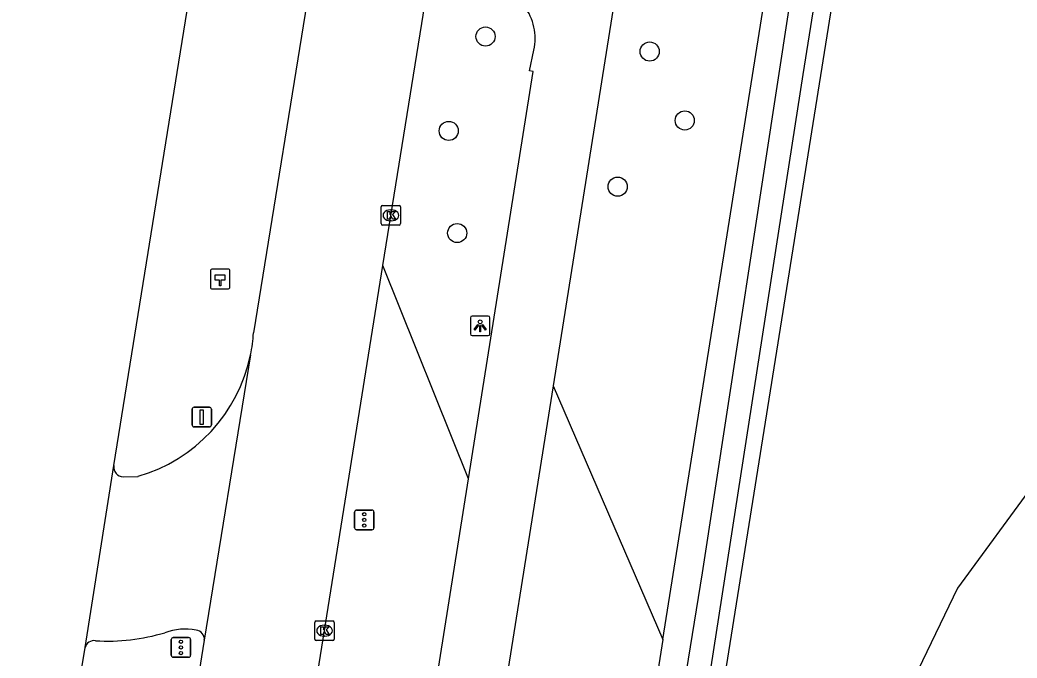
# Model space of a CAD drawing. Extents: x 160203 to 161526, y 379529 to 381797.
# Drawn here: x 160301.2 to 160352.2, y 380267.4 to 380300 of the extents above; entities that cross this region are included whole.
import ezdxf

# ---------------------------------------------------------------- set-up
doc = ezdxf.new("R2010")
doc.units = 0
for name, color, linetype in [('IMGEO_Berm_groen', 7, 'Continuous'), ('IMGEO_Boom', 7, 'Continuous'), ('IMGEO_Fietspad_gesloten', 7, 'Continuous'), ('IMGEO_Grasland_agrarisch', 7, 'Continuous'), ('IMGEO_Groenvoorziening', 7, 'Continuous'), ('IMGEO_Hectometerpaal', 7, 'Continuous'), ('IMGEO_Kolk', 7, 'Continuous'), ('IMGEO_Lichtpunt', 7, 'Continuous'), ('IMGEO_Loofbos', 7, 'Continuous'), ('IMGEO_Rijbaan_regionaal_gesloten', 7, 'Continuous'), ('IMGEO_Verkeersbordpaal', 7, 'Continuous'), ('IMGEO_Verkeersregelinstallatiepaal', 7, 'Continuous'), ('IMGEO_Waterloop', 7, 'Continuous')]:
    doc.layers.add(name, color=color, linetype=linetype)

msp = doc.modelspace()

# ---------------------------------------------------------------- linework, layer by layer
at = {"layer": 'IMGEO_Berm_groen'}
for points in [[(160334.043, 380268.351), (160340.373, 380308.236), (160348.502, 380359.458)], [(160324.099, 380276.557), (160319.718, 380287.464)], [(160328.424, 380281.305), (160334.043, 380268.351)]]:
    msp.add_lwpolyline(points, dxfattribs=at)
at = {"layer": 'IMGEO_Boom'}
for centre in [(160324.969, 380299.166), (160333.365, 380298.398), (160335.159, 380294.875), (160323.086, 380294.342), (160331.727, 380291.492), (160323.52, 380289.12)]:
    msp.add_circle(centre, 0.489, dxfattribs=at)
at = {"layer": 'IMGEO_Fietspad_gesloten'}
for points in [[(160332.907, 380309.531), (160331.544, 380300.93), (160328.424, 380281.305)], [(160324.099, 380276.557), (160327.406, 380297.372), (160327.222, 380297.41), (160327.445, 380298.475)], [(160328.424, 380281.305), (160324.902, 380259.155)], [(160302.004, 380138.344), (160319.876, 380250), (160320.358, 380253.013), (160324.099, 380276.557)]]:
    msp.add_lwpolyline(points, dxfattribs=at)
msp.add_arc((160324.683, 380299.051), 2.822, 348.2298, 84.2147, dxfattribs=at)
at = {"layer": 'IMGEO_Grasland_agrarisch'}
msp.add_lwpolyline([(160351.967, 380358.904), (160343.777, 380307.646), (160335.794, 380257.683)], dxfattribs=at)
at = {"layer": 'IMGEO_Groenvoorziening'}
msp.add_lwpolyline([(160334.043, 380268.351), (160332.448, 380258.299), (160335.794, 380257.683)], dxfattribs=at)
at = {"layer": 'IMGEO_Hectometerpaal'}
for p, q in [((160310.896, 380287.188), (160310.896, 380286.347)), ((160310.896, 380287.188), (160310.896, 380286.347)), ((160311.812, 380287.272), (160310.971, 380287.272)), ((160311.812, 380287.272), (160310.971, 380287.272)), ((160311.896, 380286.356), (160311.896, 380287.197)), ((160311.896, 380286.356), (160311.896, 380287.197)), ((160310.98, 380286.272), (160311.821, 380286.272)), ((160310.98, 380286.272), (160311.821, 380286.272))]:
    msp.add_line(p, q, dxfattribs=at)
msp.add_lwpolyline([(160311.421, 380286.416), (160311.361, 380286.416), (160311.361, 380286.721), (160311.141, 380286.721), (160311.141, 380286.99), (160311.641, 380286.99), (160311.641, 380286.721), (160311.421, 380286.721), (160311.421, 380286.416)], dxfattribs=at)
for centre, start, end in [((160310.974, 380287.194), 92.4484, 184.2845), ((160310.974, 380287.194), 92.4484, 184.2845), ((160311.818, 380287.194), 2.4484, 94.2845), ((160311.818, 380287.194), 2.4484, 94.2845), ((160310.974, 380286.35), 182.4484, 274.2845), ((160310.974, 380286.35), 182.4484, 274.2845), ((160311.818, 380286.35), 272.4484, 4.2845), ((160311.818, 380286.35), 272.4484, 4.2845)]:
    msp.add_arc(centre, 0.0779, start, end, dxfattribs=at)
at = {"layer": 'IMGEO_Kolk'}
for p, q in [((160319.7, 380290.527), (160320.552, 380290.527)), ((160319.625, 380289.601), (160319.625, 380290.453)), ((160320.113, 380290.307), (160320.138, 380290.307)), ((160320.626, 380290.453), (160320.626, 380289.601)), ((160320.552, 380289.527), (160319.7, 380289.527)), ((160320.136, 380289.747), (160320.111, 380289.747)), ((160316.231, 380268.369), (160316.231, 380269.221)), ((160316.306, 380269.295), (160317.158, 380269.295)), ((160316.719, 380269.075), (160316.744, 380269.075)), ((160317.232, 380269.221), (160317.232, 380268.369)), ((160317.158, 380268.295), (160316.306, 380268.295)), ((160316.742, 380268.515), (160316.717, 380268.515))]:
    msp.add_line(p, q, dxfattribs=at)
for points in [[(160319.7, 380290.527), (160320.552, 380290.527)], [(160319.625, 380289.601), (160319.625, 380290.453)], [(160319.946, 380290.227), (160320.069, 380290.227), (160320.069, 380290.076), (160320.199, 380290.227), (160320.363, 380290.227), (160320.217, 380290.076), (160320.37, 380289.827), (160320.218, 380289.827), (160320.133, 380289.991), (160320.069, 380289.924), (160320.069, 380289.827), (160319.946, 380289.827), (160319.946, 380290.227)], [(160320.626, 380290.453), (160320.626, 380289.601)], [(160320.552, 380289.527), (160319.7, 380289.527)], [(160316.231, 380268.369), (160316.231, 380269.221)], [(160316.306, 380269.295), (160317.158, 380269.295)], [(160317.232, 380269.221), (160317.232, 380268.369)], [(160316.552, 380268.995), (160316.675, 380268.995), (160316.675, 380268.844), (160316.805, 380268.995), (160316.969, 380268.995), (160316.823, 380268.844), (160316.976, 380268.595), (160316.824, 380268.595), (160316.739, 380268.759), (160316.675, 380268.692), (160316.675, 380268.595), (160316.552, 380268.595), (160316.552, 380268.995)], [(160317.158, 380268.295), (160316.306, 380268.295)]]:
    msp.add_lwpolyline(points, dxfattribs=at)
for centre, start, end in [((160319.702, 380290.451), 91.552, 178.448), ((160319.702, 380290.451), 91.552, 178.448), ((160320.55, 380290.451), 1.552, 88.448), ((160320.55, 380290.451), 1.552, 88.448), ((160319.702, 380289.603), 181.552, 268.448), ((160319.702, 380289.603), 181.552, 268.448), ((160320.55, 380289.603), 271.552, 358.448), ((160320.55, 380289.603), 271.552, 358.448), ((160316.308, 380269.219), 91.552, 178.448), ((160316.308, 380269.219), 91.552, 178.448), ((160317.156, 380269.219), 1.552, 88.448), ((160317.156, 380269.219), 1.552, 88.448), ((160316.308, 380268.371), 181.552, 268.448), ((160316.308, 380268.371), 181.552, 268.448), ((160317.156, 380268.371), 271.552, 358.448), ((160317.156, 380268.371), 271.552, 358.448)]:
    msp.add_arc(centre, 0.0765, start, end, dxfattribs=at)
for centre, major_axis, ratio, start_param, end_param in [((160320.112, 380290.027), (-0.387, 0.002), 0.722429, 4.712389, 7.853982), ((160320.137, 380290.027), (-0.39, 0.002), 0.717154, 1.570796, 4.712389), ((160316.718, 380268.795), (-0.387, 0.002), 0.722429, 4.712389, 7.853982), ((160316.743, 380268.795), (-0.39, 0.002), 0.717154, 1.570796, 4.712389)]:
    msp.add_ellipse(centre, major_axis=major_axis, ratio=ratio, start_param=start_param, end_param=end_param, dxfattribs=at)
at = {"layer": 'IMGEO_Lichtpunt'}
for p, q in [((160325.097, 380284.877), (160324.289, 380284.877)), ((160325.097, 380284.877), (160324.289, 380284.877)), ((160324.195, 380284.782), (160324.195, 380283.975)), ((160324.195, 380284.782), (160324.195, 380283.975)), ((160325.191, 380283.975), (160325.191, 380284.782)), ((160325.191, 380283.975), (160325.191, 380284.782)), ((160324.289, 380283.881), (160325.097, 380283.881)), ((160324.289, 380283.881), (160325.097, 380283.881))]:
    msp.add_line(p, q, dxfattribs=at)
for points in [[(160324.569, 380284.446), (160324.608, 380284.418), (160324.42, 380284.156), (160324.382, 380284.183), (160324.569, 380284.446)], [(160324.671, 380284.398), (160324.718, 380284.398), (160324.718, 380284.076), (160324.671, 380284.076), (160324.671, 380284.398)], [(160324.781, 380284.418), (160324.819, 380284.445), (160325.006, 380284.183), (160324.967, 380284.155), (160324.781, 380284.418)]]:
    msp.add_lwpolyline(points, dxfattribs=at)
msp.add_circle((160324.694, 380284.58), 0.0994, dxfattribs=at)
for centre, start, end in [((160324.289, 380284.782), 90, 180), ((160324.289, 380284.782), 90, 180), ((160325.097, 380284.782), 0, 90), ((160325.097, 380284.782), 0, 90), ((160324.289, 380283.975), 180, 270), ((160324.289, 380283.975), 180, 270), ((160325.097, 380283.975), 270, 0), ((160325.097, 380283.975), 270, 360)]:
    msp.add_arc(centre, 0.0946, start, end, dxfattribs=at)
at = {"layer": 'IMGEO_Loofbos'}
msp.add_lwpolyline([(160384.245, 380304.673), (160374.579, 380295.827), (160366.854, 380289.583), (160358.165, 380282.558), (160357.692, 380282.176), (160353.081, 380276.394), (160349.107, 380270.964), (160341.504, 380255.189), (160336.359, 380257.294)], dxfattribs=at)
at = {"layer": 'IMGEO_Rijbaan_regionaal_gesloten'}
for points in [[(160305.955, 380277.232), (160310.196, 380303.576)], [(160316.114, 380302.673), (160313.101, 380284.016)], [(160319.718, 380287.464), (160322.033, 380301.862)], [(160278.866, 380031.167), (160280.089, 380038.807), (160283.219, 380058.699), (160286.512, 380079.426), (160289.187, 380095.956), (160295.539, 380136.026), (160298.793, 380156.267), (160302.317, 380178.493), (160305.54, 380198.747), (160308.625, 380217.982), (160311.861, 380238.211), (160313.74, 380250), (160314.354, 380253.856), (160314.593, 380255.474), (160319.718, 380287.464)], [(160312.949, 380282.89), (160310.584, 380268.314)], [(160304.487, 380267.93), (160305.955, 380277.232)], [(160306.435, 380276.655), (160307.193, 380276.685)], [(160310.584, 380268.314), (160309.142, 380259.343), (160307.655, 380250), (160306.488, 380242.671)], [(160302.082, 380253.08), (160303.17, 380259.913), (160304.487, 380267.93)]]:
    msp.add_lwpolyline(points, dxfattribs=at)
for centre, radius, start, end in [((160305.127, 380284.519), 7.99, 348.2349, 356.3892), ((160304.947, 380284.541), 8.17, 285.955, 348.3446), ((160306.456, 380277.161), 0.506, 171.9025, 267.6109), ((160305.603, 380278.695), 10.432, 266.7856, 286.5349), ((160309.614, 380265.813), 3.063, 79.6732, 109.8839), ((160310.122, 380268.364), 0.465, 353.8451, 84.9038), ((160304.937, 380267.823), 0.463, 79.9454, 166.6845)]:
    msp.add_arc(centre, radius, start, end, dxfattribs=at)
at = {"layer": 'IMGEO_Verkeersbordpaal'}
for p, q in [((160309.96, 380279.314), (160309.96, 380280.114)), ((160309.96, 380280.114), (160309.96, 380279.314)), ((160310.06, 380280.214), (160310.85, 380280.214)), ((160310.85, 380280.214), (160310.06, 380280.214)), ((160310.95, 380280.114), (160310.95, 380279.314)), ((160310.95, 380279.314), (160310.95, 380280.114)), ((160310.85, 380279.214), (160310.06, 380279.214)), ((160310.06, 380279.214), (160310.85, 380279.214))]:
    msp.add_line(p, q, dxfattribs=at)
msp.add_lwpolyline([(160310.38, 380280.089), (160310.53, 380280.089), (160310.53, 380279.339), (160310.38, 380279.339), (160310.38, 380280.089)], dxfattribs=at)
for centre, start, end in [((160310.06, 380280.114), 90, 180), ((160310.06, 380280.114), 90, 180), ((160310.85, 380280.114), 0, 90), ((160310.85, 380280.114), 360, 90), ((160310.06, 380279.314), 180, 270), ((160310.06, 380279.314), 180, 270), ((160310.85, 380279.314), 270, 0), ((160310.85, 380279.314), 270, 0)]:
    msp.add_arc(centre, 0.1, start, end, dxfattribs=at)
at = {"layer": 'IMGEO_Verkeersregelinstallatiepaal'}
for p, q in [((160318.271, 380274.059), (160318.271, 380274.859)), ((160318.271, 380274.859), (160318.271, 380274.059)), ((160318.371, 380274.959), (160319.161, 380274.959)), ((160319.161, 380274.959), (160318.371, 380274.959)), ((160319.261, 380274.859), (160319.261, 380274.059)), ((160319.261, 380274.059), (160319.261, 380274.859)), ((160319.161, 380273.959), (160318.371, 380273.959)), ((160318.371, 380273.959), (160319.161, 380273.959)), ((160308.893, 380267.54), (160308.893, 380268.34)), ((160308.893, 380268.34), (160308.893, 380267.54)), ((160308.993, 380268.44), (160309.783, 380268.44)), ((160309.783, 380268.44), (160308.993, 380268.44)), ((160309.883, 380268.34), (160309.883, 380267.54)), ((160309.883, 380267.54), (160309.883, 380268.34)), ((160309.783, 380267.44), (160308.993, 380267.44)), ((160308.993, 380267.44), (160309.783, 380267.44))]:
    msp.add_line(p, q, dxfattribs=at)
for centre in [(160318.766, 380274.749), (160318.766, 380274.459), (160318.766, 380274.169), (160309.388, 380268.23), (160309.388, 380267.94), (160309.388, 380267.65)]:
    msp.add_circle(centre, 0.085, dxfattribs=at)
for centre, start, end in [((160318.371, 380274.859), 90, 180), ((160318.371, 380274.859), 90, 180), ((160319.161, 380274.859), 0, 90), ((160319.161, 380274.859), 360, 90), ((160318.371, 380274.059), 180, 270), ((160318.371, 380274.059), 180, 270), ((160319.161, 380274.059), 270, 0), ((160319.161, 380274.059), 270, 0), ((160308.993, 380268.34), 90, 180), ((160308.993, 380268.34), 90, 180), ((160309.783, 380268.34), 0, 90), ((160309.783, 380268.34), 360, 90), ((160308.993, 380267.54), 180, 270), ((160308.993, 380267.54), 180, 270), ((160309.783, 380267.54), 270, 0), ((160309.783, 380267.54), 270, 0)]:
    msp.add_arc(centre, 0.1, start, end, dxfattribs=at)
at = {"layer": 'IMGEO_Waterloop'}
msp.add_lwpolyline([(160349.631, 380358.536), (160348.277, 380348.985), (160345.045, 380328.504), (160340.497, 380300.725), (160336.05, 380271.756), (160334.007, 380259.138), (160335.273, 380258.933), (160341.22, 380297.223), (160346.434, 380329.907), (160350.26, 380355.296), (160350.678, 380358.387), (160349.631, 380358.536)], dxfattribs=at)

doc.saveas('drawing.dxf')
